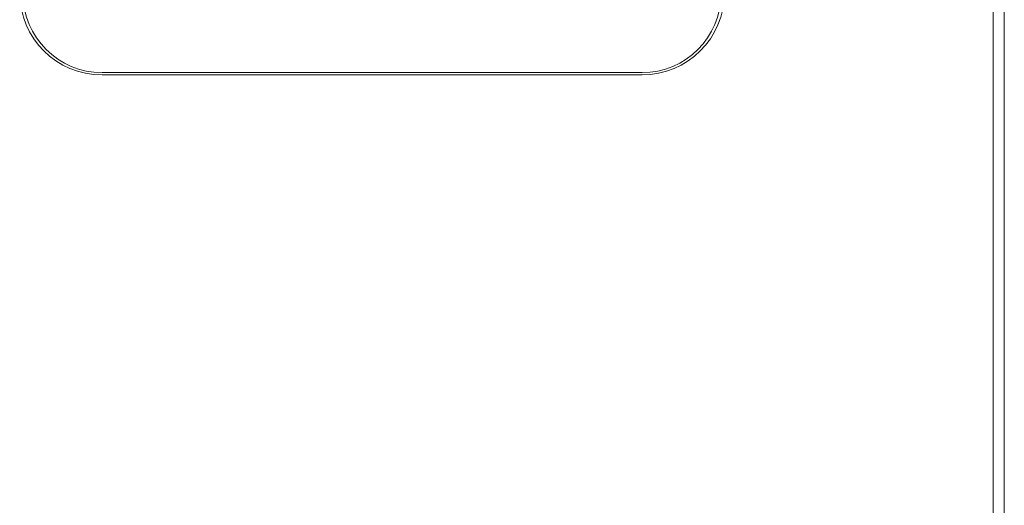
# Model space of a CAD drawing. Header units: millimetres. Extents: x -473 to 23648, y -382 to 1866.
# Tile 554 of 607: x 19783 to 19933, y 585 to 659. Entities that reach past the tile are written whole.
import ezdxf

# ---------------------------------------------------------------- set-up
doc = ezdxf.new("R2010")
doc.units = ezdxf.units.MM
doc.header["$LTSCALE"] = 80
doc.layers.get('0').update_dxf_attribs({"linetype": 'CONTINUOUS'})

msp = doc.modelspace()

# ---------------------------------------------------------------- linework, layer by layer
at = {"linetype": 'Continuous', "lineweight": 0}
for p, q in [((19931.07, 242.741), (19931.07, 862.741)), ((19932.77, 242.741), (19932.77, 862.741)), ((19795.77, 650.79), (19877.77, 650.79)), ((19877.77, 650.44), (19795.77, 650.44))]:
    msp.add_line(p, q, dxfattribs=at)
for centre, radius, start, end in [((19795.77, 662.94), 12.5, 180, 270), ((19795.77, 662.79), 12, 180, 270), ((19877.77, 662.94), 12.5, 270, 0), ((19877.77, 662.79), 12, 270, 0)]:
    msp.add_arc(centre, radius, start, end, dxfattribs=at)

doc.saveas('drawing.dxf')
